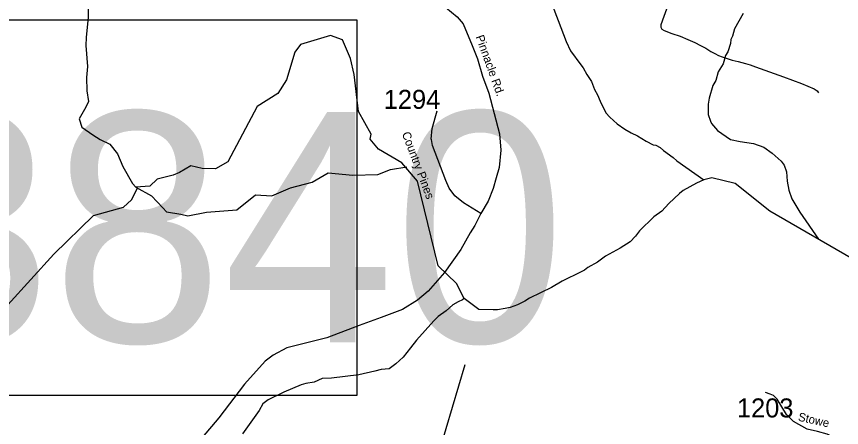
# Model space of a CAD drawing. Extents: x 1268485 to 1426702, y 514839 to 616766.
# Drawn here: x 1316736 to 1323145, y 524572 to 527765 of the extents above; entities that cross this region are included whole.
import ezdxf

# ---------------------------------------------------------------- set-up
doc = ezdxf.new("R2010")
doc.units = 0
for name, color, linetype in [('Old_Level_11', 7, 'Continuous'), ('Old_Level_3', 7, 'Continuous'), ('Old_Level_32', 7, 'Continuous'), ('Old_Level_35', 7, 'Continuous'), ('Old_Level_59', 7, 'Continuous'), ('Old_Level_62', 7, 'Continuous'), ('Old_Level_8', 7, 'Continuous')]:
    doc.layers.add(name, color=color, linetype=linetype)

msp = doc.modelspace()

# ---------------------------------------------------------------- linework, layer by layer
at = {"layer": 'Old_Level_3'}
msp.add_lwpolyline([(1319379.596, 524821.535), (1312543.078, 524821.535), (1312543.078, 527740.136), (1319379.596, 527740.136), (1319379.596, 524821.535)], dxfattribs=at)
at = {"layer": 'Old_Level_32'}
for points in [[(1319983.285, 527910.841), (1320159.863, 527763.521), (1320204.575, 527708.395), (1320276.635, 527540.663), (1320316.381, 527437.613), (1320357.242, 527300.524), (1320404.224, 527169.314), (1320486.905, 526853.297), (1320498.203, 526726.018), (1320484.869, 526593.211), (1320462.564, 526512.615), (1320438.752, 526430.135), (1320400.287, 526329.325), (1320342.854, 526233.576)], [(1320342.854, 526233.576), (1320207.962, 526316.495), (1320142.022, 526371.482), (1320098.062, 526431.968), (1320070.587, 526492.454), (1319968.014, 526763.724), (1319960.687, 526809.364), (1319957.024, 526813.029), (1319966.182, 526895.51), (1320002.816, 527032.978)], [(1320342.854, 526233.576), (1320297.713, 526141.452), (1320259.249, 526084.632), (1320187.892, 525955.874), (1320060.574, 525775.366), (1319935.044, 525630.987), (1319850.788, 525561.337), (1319735.393, 525488.021), (1319568.711, 525427.535), (1319398.366, 525365.216), (1319145.596, 525268.072), (1318836.001, 525190.018), (1318729.806, 525133.205), (1318668.679, 525088.613), (1318506.77, 524908.491), (1318308.144, 524647.113), (1318019.727, 524306.777), (1317826.135, 524017.401), (1317779.487, 523917.373), (1317728.589, 523727.934), (1317649.686, 523531.627), (1317500.9, 523230.8), (1317247.668, 522790.161)], [(1323578.105, 523763.749), (1323446.109, 523828.885), (1323347.39, 523885.099), (1323308.275, 523920.103), (1323286.466, 523943.994), (1323251.638, 523986.468), (1323236.218, 524010.564), (1323221.164, 524053.99), (1323210.374, 524165.734), (1323185.248, 524283.785), (1323159.127, 524374.179), (1323134.095, 524434.623), (1323085.118, 524485.808), (1323064.439, 524499.967), (1323043.76, 524515.214), (1323033.038, 524520.886), (1322958.39, 524540.645), (1322878.709, 524558.457), (1322771.613, 524619.491), (1322718.624, 524673.596), (1322646.171, 524792.626), (1322615.892, 524819.678), (1322591.02, 524831.582), (1322553.162, 524843.971)]]:
    msp.add_lwpolyline(points, dxfattribs=at)
at = {"layer": 'Old_Level_35'}
for points in [[(1321799.153, 527859.837), (1321741.841, 527700.563), (1321741.841, 527681.852), (1321749.325, 527668.165), (1321767.985, 527655.759), (1321827.758, 527633.306), (1321891.222, 527612.186), (1321949.764, 527586.042), (1322005.743, 527562.358), (1322050.547, 527541.238), (1322091.66, 527518.887), (1322128.877, 527493.922), (1322160.045, 527477.774), (1322189.88, 527462.856), (1322218.485, 527451.63), (1322255.907, 527437.943), (1322294.456, 527426.767), (1322341.721, 527416.822), (1322397.7, 527400.623), (1322435.122, 527390.678), (1322477.363, 527374.479), (1322695.128, 527297.328), (1322834.461, 527243.81), (1322931.656, 527203.978), (1322956.467, 527189.061), (1322965.284, 527172.862)], [(1319784.004, 523579.888), (1320073.127, 524565.317), (1320220.355, 525060.62)]]:
    msp.add_lwpolyline(points, dxfattribs=at)
at = {"layer": 'Old_Level_59'}
for points in [[(1320868.012, 527932.938), (1321005.823, 527570.152), (1321040.169, 527498.896), (1321119.627, 527388.937), (1321139.209, 527366.433), (1321165.969, 527315.836), (1321202.673, 527259.293), (1321225.229, 527198.905), (1321248.297, 527155.792), (1321269.212, 527107.759), (1321315.144, 527018.203), (1321344.364, 526983.959), (1321403.111, 526930.287), (1321462.269, 526888.866), (1321509.533, 526861.645), (1321561.104, 526838.474), (1321628.156, 526796.9), (1321681.572, 526769.577), (1321701.462, 526765.066), (1321737.039, 526746.303), (1321762.568, 526723.645), (1321837.309, 526670.434), (1321866.837, 526645.213), (1322074.756, 526496.539)], [(1317293.441, 527821.852), (1317294.056, 527760.284), (1317276.319, 527602.292), (1317274.884, 527540.776), (1317287.187, 527376.376), (1317281.138, 527291.997), (1317282.778, 527187.728), (1317294.877, 527105.451), (1317273.805, 527060.77), (1317222.37, 526970.702), (1317244.873, 526906.368), (1317328.455, 526845.251), (1317386.32, 526809.867), (1317460.258, 526774.483), (1317521.337, 526697.283), (1317563.128, 526600.782), (1317637.066, 526468.898), (1317662.783, 526439.947), (1317785.856, 526373.012), (1317872.653, 526279.728), (1317901.585, 526247.561), (1318012.866, 526228.494), (1318066.59, 526217.575)], [(1320212.87, 525575.352), (1320153.417, 525692.108), (1320010.381, 525828.95), (1319850.338, 526485.322), (1319728.332, 526628.961), (1319547.374, 526734.306), (1319482.372, 526811.15), (1319491.394, 526850.315), (1319393.205, 527026.001), (1319359.2, 527315.352), (1319330.326, 527437.892), (1319267.375, 527583.581), (1319176.332, 527618.235), (1318941.342, 527547.44), (1318898.384, 527489.257), (1318834.305, 527273.901), (1318765.305, 527166.915), (1318604.339, 527065.158), (1318377.36, 526636.781), (1318280.919, 526582.097), (1318178.049, 526585.314), (1318091.252, 526604.614), (1318001.24, 526553.147), (1317953.02, 526533.847), (1317827.647, 526501.68), (1317772.997, 526446.996), (1317662.783, 526439.947)], [(1318066.59, 526217.575), (1318210.91, 526244.192), (1318448.798, 526263.493), (1318593.459, 526379.293), (1318718.833, 526372.86), (1318863.494, 526433.977), (1319033.873, 526479.011), (1319156.032, 526549.778), (1319349.556, 526533.695), (1319542.438, 526536.912), (1319642.094, 526575.511), (1319767.467, 526598.029)], [(1322074.756, 526496.539), (1322017.547, 526471.329), (1321914.098, 526414.324), (1321885.596, 526391.102), (1321803.677, 526312.311), (1321748.211, 526251.871), (1321687.31, 526209.63), (1321576.582, 526099.415), (1321545.619, 526058.2), (1321502.661, 526015.549), (1321425.356, 525965.413), (1321311.86, 525902.052), (1321248.806, 525857.351), (1321173.757, 525814.547), (1321149.356, 525795.374), (1321123.007, 525780.303), (1320975.164, 525707.766), (1320892.016, 525661.014), (1320719.977, 525577.507), (1320685.426, 525554.387), (1320628.729, 525525.167), (1320570.187, 525505.021), (1320531.944, 525495.947), (1320471.762, 525487.335), (1320437.62, 525485.541), (1320327.61, 525488.565), (1320212.87, 525575.352)], [(1327697.681, 523415.846), (1327527.693, 523553.846), (1327131.533, 523743.845), (1326914.54, 523751.887), (1326777.915, 523880.555), (1326284.565, 523867.781), (1325998.351, 523993.139), (1325644.711, 524364.312), (1325589.087, 524559.972), (1325455.466, 524773.239), (1325225.398, 524896.065), (1324842.536, 524966.86), (1324001.515, 525354.716), (1323663.487, 525545.312), (1323336.531, 525821.056), (1322587.476, 526253.049), (1322317.422, 526468.508), (1322136.316, 526510.809), (1322074.756, 526496.539)], [(1316668.537, 525524.854), (1317026.374, 525919.927), (1317334.854, 526219.225), (1317567.256, 526282.945), (1317628.336, 526340.845), (1317676.556, 526430.913)]]:
    msp.add_lwpolyline(points, dxfattribs=at)
at = {"layer": 'Old_Level_62'}
for points in [[(1322379.553, 527787.608), (1322314.654, 527669.139), (1322297.532, 527613.672), (1322284.819, 527586.042), (1322282.051, 527555.694), (1322260.623, 527492.128), (1322243.911, 527462.908), (1322224.431, 527397.65), (1322187.009, 527336.083), (1322167.324, 527268.364), (1322144.358, 527229.405), (1322116.164, 527131.492), (1322109.089, 527084.074), (1322109.192, 527003.642), (1322126.006, 526953.251), (1322135.541, 526933.361), (1322182.293, 526879.893), (1322282.768, 526809.765), (1322356.382, 526793.515), (1322462.087, 526777.419), (1322541.442, 526749.583), (1322606.443, 526702.318), (1322676.981, 526640.187), (1322700.357, 526610.147), (1322717.069, 526557.295), (1322723.425, 526484.963), (1322735.831, 526416.578), (1322758.182, 526348.04), (1322819.902, 526245.052), (1322966.604, 526034.4)], [(1320212.87, 525575.352), (1320200.567, 525563.254), (1320166.221, 525548.388), (1320125.621, 525525.422), (1320074.563, 525478.004), (1320011.509, 525435.763), (1319978.701, 525401.98), (1319843.161, 525249.627), (1319795.692, 525192.315), (1319739.918, 525117.932), (1319682.708, 525067.387), (1319629.805, 525028.222), (1319567.674, 525023.711), (1319519.282, 525009.101), (1319394.61, 524982.085), (1319181.868, 524954.352), (1319109.793, 524952.506), (1319049.097, 524923.389), (1318984.813, 524914.828), (1318946.571, 524904.114), (1318813.185, 524846.904), (1318691.589, 524786.158), (1318650.886, 524754.99), (1318621.769, 524703.83), (1318491.458, 524522.666)]]:
    msp.add_lwpolyline(points, dxfattribs=at)

# ---------------------------------------------------------------- texts
at = {"layer": 'Old_Level_11'}
for s, height, rotation, p in [('Pinnacle Rd.', 65.61666, 289.7009806, (1320301.796, 527608.381)), ('Country Pines', 65.61666, 290.7126444, (1319728.597, 526855.809)), ('Stowe', 65.6167, 347.3993972, (1322803.604, 524625.892))]:
    msp.add_text(s, height=height, rotation=rotation, dxfattribs=at).set_placement(p)
at = {"layer": 'Old_Level_3'}
msp.add_text('B-3840', height=1788.0542, dxfattribs=at).set_placement((1313290.241, 525234.563))
at = {"layer": 'Old_Level_8'}
for s, p in [('1294', (1319588.894, 527047.942)), ('1203', (1322332.166, 524650.35))]:
    msp.add_text(s, height=147.6375, dxfattribs=at).set_placement(p)

doc.saveas('drawing.dxf')
